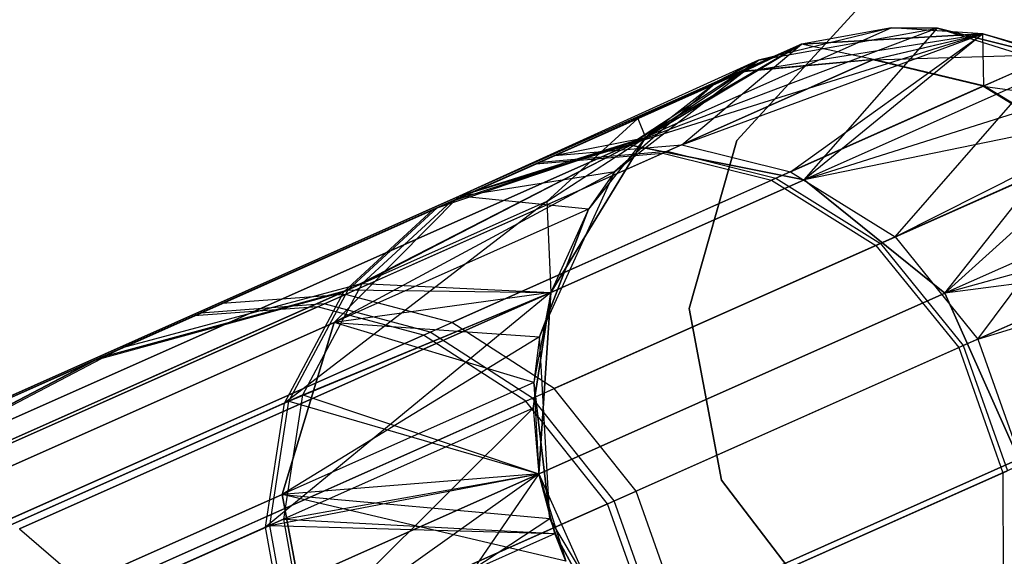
# Model space of a CAD drawing. Extents: x 0.3 to 7.1, y -3.38 to 3.38.
# Tile 595 of 604: x 6.48 to 6.74, y 1.3 to 1.44. Entities that reach past the tile are written whole.
import ezdxf

# ---------------------------------------------------------------- set-up
doc = ezdxf.new("R2010")
doc.units = 0
doc.header["$LTSCALE"] = 2.54
doc.layers.get('0').update_dxf_attribs({"linetype": 'CONTINUOUS'})

# ---------------------------------------------------------------- blocks, each defined once
blk = doc.blocks.new('SINGLES_AVVSTL_STL')
at = {"color": 0}
for p, q in [((6.66466, 1.41244, 1.9), (6.69578, 1.44639, 1.9)), ((6.69578, 1.44639, 1.7), (6.66466, 1.41244, 1.7)), ((6.69578, 1.44639, 1.7), (6.66466, 1.41244, 1.7)), ((6.66466, 1.41244, 1.9), (6.69578, 1.44639, 1.9)), ((6.70536, 1.44207, 17.50622), (6.63625, 1.4113, 18.17265)), ((6.70536, 1.44207, 17.50622), (6.63625, 1.4113, 18.17265)), ((6.70536, 1.44207, 23.18265), (6.63625, 1.4113, 22.51622)), ((6.70536, 1.44207, 23.18265), (6.63625, 1.4113, 22.51622)), ((6.71744, 1.44202, 17.50622), (6.63625, 1.4113, 18.17265)), ((6.71744, 1.44202, 17.50622), (6.63625, 1.4113, 18.17265)), ((6.70536, 1.44207, 17.50622), (6.67032, 1.43359, 17.50622)), ((6.70536, 1.44207, 17.50622), (6.67032, 1.43359, 17.50622)), ((6.70536, 1.44207, 17.50622), (6.67032, 1.43359, 1.70622)), ((6.70536, 1.44207, 17.50622), (6.67032, 1.43359, 1.70622)), ((6.67032, 1.43359, 1.70622), (6.71744, 1.44202, 1.70622)), ((6.67032, 1.43359, 1.70622), (6.71744, 1.44202, 1.70622)), ((6.70536, 1.44207, 23.18265), (6.68163, 1.43782, 51.88278)), ((6.70536, 1.44207, 23.18265), (6.68163, 1.43782, 51.88278)), ((6.70536, 1.44207, 23.18265), (6.68163, 1.43782, 23.18265)), ((6.70536, 1.44207, 23.18265), (6.68163, 1.43782, 23.18265)), ((6.68238, 1.40208, 18.18148), (6.71744, 1.44202, 17.50622)), ((6.68238, 1.40208, 18.18148), (6.71744, 1.44202, 17.50622)), ((6.71744, 1.44202, 17.50622), (6.70536, 1.44207, 17.50622)), ((6.70536, 1.44207, 17.50622), (6.71744, 1.44202, 1.70622)), ((6.70536, 1.44207, 17.50622), (6.71744, 1.44202, 1.70622)), ((6.71744, 1.44202, 17.50622), (6.70536, 1.44207, 17.50622)), ((6.72942, 1.44052, 23.18265), (6.70536, 1.44207, 23.18265)), ((6.72942, 1.44052, 23.18265), (6.70536, 1.44207, 23.18265)), ((6.71744, 1.44202, 1.70622), (6.76308, 1.4276, 1.70622)), ((6.75241, 1.43325, 17.50622), (6.71744, 1.44202, 17.50622)), ((6.71744, 1.44202, 1.70622), (6.75241, 1.43325, 17.50622)), ((6.71744, 1.44202, 1.70622), (6.76308, 1.4276, 1.70622)), ((6.71744, 1.44202, 17.50622), (6.71744, 1.44202, 1.70622)), ((6.71744, 1.44202, 17.50622), (6.71744, 1.44202, 1.70622)), ((6.75241, 1.43325, 17.50622), (6.71744, 1.44202, 17.50622)), ((6.71744, 1.44202, 1.70622), (6.75241, 1.43325, 17.50622)), ((6.72942, 1.44052, 23.18265), (6.63625, 1.4113, 22.51622)), ((6.72942, 1.44052, 23.18265), (6.63625, 1.4113, 22.51622)), ((6.65013, 1.41127, 52.54603), (6.72942, 1.44052, 51.88278)), ((6.65013, 1.41127, 52.54603), (6.72942, 1.44052, 51.88278)), ((6.66629, 1.43051, 57.22551), (6.72942, 1.44052, 57.56742)), ((6.66629, 1.43051, 57.22551), (6.72942, 1.44052, 57.56742)), ((6.67878, 1.40418, 52.55134), (6.72942, 1.44052, 51.88278)), ((6.67878, 1.40418, 52.55134), (6.72942, 1.44052, 51.88278)), ((6.72942, 1.44052, 23.18265), (6.68163, 1.43782, 51.88278)), ((6.68163, 1.43782, 51.88278), (6.72942, 1.44052, 51.88278)), ((6.72942, 1.44052, 23.18265), (6.68163, 1.43782, 51.88278)), ((6.68163, 1.43782, 51.88278), (6.72942, 1.44052, 51.88278)), ((6.72942, 1.44052, 58.76742), (6.68163, 1.43782, 58.76742)), ((6.72942, 1.44052, 57.56742), (6.68163, 1.43782, 57.56742)), ((6.72942, 1.44052, 58.76742), (6.68163, 1.43782, 58.76742)), ((6.72942, 1.44052, 57.56742), (6.68163, 1.43782, 57.56742)), ((6.72942, 1.44052, 23.18265), (6.68238, 1.40208, 22.50739)), ((6.72942, 1.44052, 23.18265), (6.68238, 1.40208, 22.50739)), ((6.70031, 1.43361, 57.22174), (6.72942, 1.44052, 57.56742)), ((6.70031, 1.43361, 57.22174), (6.72942, 1.44052, 57.56742)), ((6.70061, 1.43374, 59.11033), (6.72942, 1.44052, 58.76742)), ((6.70061, 1.43374, 59.11033), (6.72942, 1.44052, 58.76742)), ((6.75241, 1.43325, 23.18265), (6.72942, 1.44052, 51.88278)), ((6.72942, 1.44052, 51.88278), (6.74817, 1.43507, 51.88278)), ((6.75241, 1.43325, 23.18265), (6.72942, 1.44052, 51.88278)), ((6.75241, 1.43325, 23.18265), (6.72942, 1.44052, 23.18265)), ((6.72942, 1.44052, 23.18265), (6.72942, 1.44052, 51.88278)), ((6.72942, 1.44052, 23.18265), (6.72942, 1.44052, 51.88278)), ((6.75241, 1.43325, 23.18265), (6.72942, 1.44052, 23.18265)), ((6.72942, 1.44052, 51.88278), (6.74817, 1.43507, 51.88278)), ((6.72967, 1.42683, 59.11307), (6.72942, 1.44052, 58.76742)), ((6.72967, 1.42683, 59.11307), (6.72942, 1.44052, 58.76742)), ((6.74817, 1.43507, 58.76742), (6.72942, 1.44052, 58.76742)), ((6.74817, 1.43507, 57.56742), (6.72942, 1.44052, 57.56742)), ((6.72942, 1.44052, 57.56742), (6.72942, 1.44052, 58.76742)), ((6.74817, 1.43507, 58.76742), (6.72942, 1.44052, 58.76742)), ((6.72942, 1.44052, 57.56742), (6.72942, 1.44052, 58.76742)), ((6.74817, 1.43507, 57.56742), (6.72942, 1.44052, 57.56742)), ((6.68163, 1.43782, 23.18265), (6.5916, 1.39774, 22.52687)), ((6.68163, 1.43782, 23.18265), (6.5916, 1.39774, 22.52687)), ((6.61666, 1.40841, 52.53879), (6.68163, 1.43782, 51.88278)), ((6.61666, 1.40841, 52.53879), (6.68163, 1.43782, 51.88278)), ((6.68163, 1.43782, 23.18265), (6.63625, 1.4113, 22.51622)), ((6.68163, 1.43782, 23.18265), (6.63625, 1.4113, 22.51622)), ((6.6386, 1.41818, 57.22904), (6.68163, 1.43782, 57.56742)), ((6.6386, 1.41818, 57.22904), (6.68163, 1.43782, 57.56742)), ((6.68163, 1.43782, 23.18265), (6.64057, 1.41323, 51.88278)), ((6.64057, 1.41323, 51.88278), (6.68163, 1.43782, 51.88278)), ((6.68163, 1.43782, 23.18265), (6.64057, 1.41323, 51.88278)), ((6.64057, 1.41323, 51.88278), (6.68163, 1.43782, 51.88278)), ((6.68163, 1.43782, 58.76742), (6.64057, 1.41323, 58.76742)), ((6.68163, 1.43782, 57.56742), (6.64057, 1.41323, 57.56742)), ((6.68163, 1.43782, 58.76742), (6.64057, 1.41323, 58.76742)), ((6.68163, 1.43782, 57.56742), (6.64057, 1.41323, 57.56742)), ((6.65013, 1.41127, 52.54603), (6.68163, 1.43782, 51.88278)), ((6.65013, 1.41127, 52.54603), (6.68163, 1.43782, 51.88278)), ((6.66629, 1.43051, 57.22551), (6.68163, 1.43782, 57.56742)), ((6.66629, 1.43051, 57.22551), (6.68163, 1.43782, 57.56742)), ((6.66659, 1.43064, 59.10659), (6.68163, 1.43782, 58.76742)), ((6.66659, 1.43064, 59.10659), (6.68163, 1.43782, 58.76742)), ((6.68163, 1.43782, 23.18265), (6.68163, 1.43782, 51.88278)), ((6.68163, 1.43782, 23.18265), (6.68163, 1.43782, 51.88278)), ((6.70061, 1.43374, 59.11033), (6.68163, 1.43782, 58.76742)), ((6.70061, 1.43374, 59.11033), (6.68163, 1.43782, 58.76742)), ((6.68163, 1.43782, 57.56742), (6.68163, 1.43782, 58.76742)), ((6.68163, 1.43782, 57.56742), (6.68163, 1.43782, 58.76742)), ((6.67032, 1.43359, 17.50622), (6.5916, 1.39774, 18.162)), ((6.67032, 1.43359, 17.50622), (6.5916, 1.39774, 18.162)), ((6.63253, 1.40422, 1.70622), (6.67032, 1.43359, 1.70622)), ((6.63253, 1.40422, 1.70622), (6.67032, 1.43359, 1.70622)), ((6.63625, 1.4113, 18.17265), (6.67032, 1.43359, 17.50622)), ((6.63625, 1.4113, 18.17265), (6.67032, 1.43359, 17.50622)), ((6.70031, 1.43361, 57.22174), (6.64515, 1.40905, 56.88074)), ((6.70031, 1.43361, 57.22174), (6.64515, 1.40905, 56.88074)), ((6.64632, 1.40957, 59.44865), (6.70061, 1.43374, 59.11033)), ((6.64632, 1.40957, 59.44865), (6.70061, 1.43374, 59.11033)), ((6.67032, 1.43359, 17.50622), (6.65961, 1.42802, 17.50622)), ((6.65961, 1.42802, 17.50622), (6.67032, 1.43359, 1.70622)), ((6.67032, 1.43359, 17.50622), (6.65961, 1.42802, 17.50622)), ((6.65961, 1.42802, 17.50622), (6.67032, 1.43359, 1.70622)), ((6.70031, 1.43361, 57.22174), (6.66629, 1.43051, 57.22551)), ((6.70031, 1.43361, 57.22174), (6.66629, 1.43051, 57.22551)), ((6.70061, 1.43374, 59.11033), (6.66659, 1.43064, 59.10659)), ((6.70061, 1.43374, 59.11033), (6.66659, 1.43064, 59.10659)), ((6.67032, 1.43359, 17.50622), (6.67032, 1.43359, 1.70622)), ((6.67032, 1.43359, 17.50622), (6.67032, 1.43359, 1.70622)), ((6.67878, 1.40418, 52.55134), (6.74817, 1.43507, 51.88278)), ((6.67878, 1.40418, 52.55134), (6.74817, 1.43507, 51.88278)), ((6.75241, 1.43325, 17.50622), (6.68238, 1.40208, 18.18148)), ((6.75241, 1.43325, 17.50622), (6.68238, 1.40208, 18.18148)), ((6.75241, 1.43325, 23.18265), (6.68238, 1.40208, 22.50739)), ((6.75241, 1.43325, 23.18265), (6.68238, 1.40208, 22.50739)), ((6.70031, 1.43361, 57.22174), (6.74817, 1.43507, 57.56742)), ((6.70031, 1.43361, 57.22174), (6.74817, 1.43507, 57.56742)), ((6.72937, 1.4267, 57.21897), (6.70031, 1.43361, 57.22174)), ((6.72937, 1.4267, 57.21897), (6.70031, 1.43361, 57.22174)), ((6.72967, 1.42683, 59.11307), (6.70061, 1.43374, 59.11033)), ((6.72967, 1.42683, 59.11307), (6.70061, 1.43374, 59.11033)), ((6.70631, 1.38703, 52.55548), (6.74817, 1.43507, 51.88278)), ((6.70631, 1.38703, 52.55548), (6.74817, 1.43507, 51.88278)), ((6.72937, 1.4267, 57.21897), (6.74817, 1.43507, 57.56742)), ((6.72937, 1.4267, 57.21897), (6.74817, 1.43507, 57.56742)), ((6.72967, 1.42683, 59.11307), (6.74817, 1.43507, 58.76742)), ((6.72967, 1.42683, 59.11307), (6.74817, 1.43507, 58.76742)), ((6.66659, 1.43064, 59.10659), (6.58575, 1.39465, 59.43426)), ((6.66659, 1.43064, 59.10659), (6.58575, 1.39465, 59.43426)), ((6.66629, 1.43051, 57.22551), (6.61173, 1.40622, 56.88823)), ((6.66629, 1.43051, 57.22551), (6.61173, 1.40622, 56.88823)), ((6.61289, 1.40673, 59.44122), (6.66659, 1.43064, 59.10659)), ((6.61289, 1.40673, 59.44122), (6.66659, 1.43064, 59.10659)), ((6.66629, 1.43051, 57.22551), (6.6386, 1.41818, 57.22904)), ((6.66629, 1.43051, 57.22551), (6.6386, 1.41818, 57.22904)), ((6.66659, 1.43064, 59.10659), (6.64057, 1.41323, 58.76742)), ((6.66659, 1.43064, 59.10659), (6.64057, 1.41323, 58.76742)), ((6.65961, 1.42802, 17.50622), (6.5916, 1.39774, 18.162)), ((6.65961, 1.42802, 17.50622), (6.5916, 1.39774, 18.162)), ((6.65961, 1.42802, 23.18265), (6.5916, 1.39774, 22.52687)), ((6.65961, 1.42802, 23.18265), (6.5916, 1.39774, 22.52687)), ((6.65961, 1.42802, 17.50622), (6.63253, 1.40422, 17.50622)), ((6.65961, 1.42802, 17.50622), (6.63253, 1.40422, 17.50622)), ((6.65961, 1.42802, 17.50622), (6.63253, 1.40422, 1.70622)), ((6.65961, 1.42802, 17.50622), (6.63253, 1.40422, 1.70622)), ((6.65961, 1.42802, 23.18265), (6.64057, 1.41323, 51.88278)), ((6.65961, 1.42802, 23.18265), (6.64057, 1.41323, 51.88278)), ((6.65961, 1.42802, 23.18265), (6.64057, 1.41323, 23.18265)), ((6.65961, 1.42802, 23.18265), (6.64057, 1.41323, 23.18265)), ((6.72937, 1.4267, 57.21897), (6.67376, 1.40194, 56.87524)), ((6.72937, 1.4267, 57.21897), (6.67376, 1.40194, 56.87524)), ((6.67494, 1.40247, 59.4541), (6.72967, 1.42683, 59.11307)), ((6.67494, 1.40247, 59.4541), (6.72967, 1.42683, 59.11307)), ((6.76308, 1.4276, 17.50622), (6.68238, 1.40208, 18.18148)), ((6.76308, 1.4276, 17.50622), (6.68238, 1.40208, 18.18148)), ((6.71942, 1.37218, 18.18647), (6.76308, 1.4276, 17.50622)), ((6.71942, 1.37218, 18.18647), (6.76308, 1.4276, 17.50622)), ((6.75721, 1.40969, 57.21682), (6.72937, 1.4267, 57.21897)), ((6.72937, 1.4267, 57.21897), (6.77299, 1.4207, 57.56742)), ((6.72937, 1.4267, 57.21897), (6.77299, 1.4207, 57.56742)), ((6.75721, 1.40969, 57.21682), (6.72937, 1.4267, 57.21897)), ((6.75752, 1.40982, 59.11521), (6.72967, 1.42683, 59.11307)), ((6.75752, 1.40982, 59.11521), (6.72967, 1.42683, 59.11307)), ((6.77299, 1.4207, 23.18265), (6.68238, 1.40208, 22.50739)), ((6.77299, 1.4207, 23.18265), (6.68238, 1.40208, 22.50739)), ((6.70631, 1.38703, 52.55548), (6.77299, 1.4207, 51.88278)), ((6.70631, 1.38703, 52.55548), (6.77299, 1.4207, 51.88278)), ((6.77299, 1.4207, 23.18265), (6.71942, 1.37218, 22.5024)), ((6.77299, 1.4207, 23.18265), (6.71942, 1.37218, 22.5024)), ((6.72811, 1.36011, 52.55752), (6.77299, 1.4207, 51.88278)), ((6.72811, 1.36011, 52.55752), (6.77299, 1.4207, 51.88278)), ((6.6386, 1.41818, 57.22904), (6.5846, 1.39414, 56.89525)), ((6.6386, 1.41818, 57.22904), (6.5846, 1.39414, 56.89525)), ((6.6386, 1.41818, 57.22904), (6.61461, 1.39636, 57.23264)), ((6.6386, 1.41818, 57.22904), (6.61461, 1.39636, 57.23264)), ((6.6386, 1.41818, 57.22904), (6.64057, 1.41323, 57.56742)), ((6.6386, 1.41818, 57.22904), (6.64057, 1.41323, 57.56742)), ((6.56232, 1.37308, 59.42719), (6.64057, 1.41323, 58.76742)), ((6.56232, 1.37308, 59.42719), (6.64057, 1.41323, 58.76742)), ((6.56601, 1.37473, 52.52513), (6.64057, 1.41323, 51.88278)), ((6.56601, 1.37473, 52.52513), (6.64057, 1.41323, 51.88278)), ((6.58575, 1.39465, 59.43426), (6.64057, 1.41323, 58.76742)), ((6.58575, 1.39465, 59.43426), (6.64057, 1.41323, 58.76742)), ((6.58948, 1.39631, 52.53201), (6.64057, 1.41323, 51.88278)), ((6.58948, 1.39631, 52.53201), (6.64057, 1.41323, 51.88278)), ((6.64057, 1.41323, 23.18265), (6.5916, 1.39774, 22.52687)), ((6.64057, 1.41323, 23.18265), (6.5916, 1.39774, 22.52687)), ((6.61461, 1.39636, 57.23264), (6.64057, 1.41323, 57.56742)), ((6.61461, 1.39636, 57.23264), (6.64057, 1.41323, 57.56742)), ((6.64057, 1.41323, 23.18265), (6.61565, 1.37237, 51.88278)), ((6.61565, 1.37237, 51.88278), (6.64057, 1.41323, 51.88278)), ((6.64057, 1.41323, 23.18265), (6.61565, 1.37237, 51.88278)), ((6.61565, 1.37237, 51.88278), (6.64057, 1.41323, 51.88278)), ((6.64057, 1.41323, 58.76742), (6.61565, 1.37237, 58.76742)), ((6.64057, 1.41323, 57.56742), (6.61565, 1.37237, 57.56742)), ((6.64057, 1.41323, 58.76742), (6.61565, 1.37237, 58.76742)), ((6.64057, 1.41323, 57.56742), (6.61565, 1.37237, 57.56742)), ((6.61666, 1.40841, 52.53879), (6.64057, 1.41323, 51.88278)), ((6.61666, 1.40841, 52.53879), (6.64057, 1.41323, 51.88278)), ((6.64057, 1.41323, 23.18265), (6.62563, 1.39431, 23.18265)), ((6.64057, 1.41323, 23.18265), (6.62563, 1.39431, 23.18265)), ((6.64057, 1.41323, 23.18265), (6.64057, 1.41323, 51.88278)), ((6.64057, 1.41323, 23.18265), (6.64057, 1.41323, 51.88278)), ((6.64057, 1.41323, 57.56742), (6.64057, 1.41323, 58.76742)), ((6.64057, 1.41323, 57.56742), (6.64057, 1.41323, 58.76742)), ((6.65206, 1.36815, 1.9), (6.66466, 1.41244, 1.9)), ((6.66466, 1.41244, 1.7), (6.65206, 1.36815, 1.7)), ((6.66466, 1.41244, 1.7), (6.65206, 1.36815, 1.7)), ((6.65206, 1.36815, 1.9), (6.66466, 1.41244, 1.9)), ((6.66466, 1.41244, 1.7), (6.66466, 1.41244, 1.9)), ((6.66466, 1.41244, 1.7), (6.66466, 1.41244, 1.9)), ((6.43242, 1.32055, 18.80517), (6.63625, 1.4113, 18.17265)), ((6.43242, 1.32055, 18.80517), (6.63625, 1.4113, 18.17265)), ((6.63625, 1.4113, 22.51622), (6.43242, 1.32055, 21.8837)), ((6.63625, 1.4113, 22.51622), (6.43242, 1.32055, 21.8837)), ((6.65013, 1.41127, 52.54603), (6.56167, 1.37188, 52.87981)), ((6.65013, 1.41127, 52.54603), (6.56167, 1.37188, 52.87981)), ((6.5916, 1.39774, 18.162), (6.63625, 1.4113, 18.17265)), ((6.5916, 1.39774, 18.162), (6.63625, 1.4113, 18.17265)), ((6.63625, 1.4113, 22.51622), (6.5916, 1.39774, 22.52687)), ((6.63625, 1.4113, 22.51622), (6.5916, 1.39774, 22.52687)), ((6.61666, 1.40841, 52.53879), (6.65013, 1.41127, 52.54603)), ((6.61666, 1.40841, 52.53879), (6.65013, 1.41127, 52.54603)), ((6.63625, 1.4113, 18.17265), (6.68238, 1.40208, 18.18148)), ((6.63625, 1.4113, 18.17265), (6.68238, 1.40208, 18.18148)), ((6.68238, 1.40208, 22.50739), (6.63625, 1.4113, 22.51622)), ((6.68238, 1.40208, 22.50739), (6.63625, 1.4113, 22.51622)), ((6.65013, 1.41127, 52.54603), (6.67878, 1.40418, 52.55134)), ((6.65013, 1.41127, 52.54603), (6.67878, 1.40418, 52.55134)), ((6.70245, 1.38531, 59.45836), (6.75752, 1.40982, 59.11521)), ((6.70245, 1.38531, 59.45836), (6.75752, 1.40982, 59.11521)), ((6.61666, 1.40841, 52.53879), (6.52917, 1.36946, 52.86893)), ((6.61666, 1.40841, 52.53879), (6.52917, 1.36946, 52.86893)), ((6.55427, 1.36859, 56.54774), (6.64515, 1.40905, 56.88074)), ((6.55427, 1.36859, 56.54774), (6.64515, 1.40905, 56.88074)), ((6.55601, 1.36936, 59.78181), (6.64632, 1.40957, 59.44865)), ((6.55601, 1.36936, 59.78181), (6.64632, 1.40957, 59.44865)), ((6.58948, 1.39631, 52.53201), (6.61666, 1.40841, 52.53879)), ((6.58948, 1.39631, 52.53201), (6.61666, 1.40841, 52.53879)), ((6.61173, 1.40622, 56.88823), (6.64515, 1.40905, 56.88074)), ((6.61173, 1.40622, 56.88823), (6.64515, 1.40905, 56.88074)), ((6.61289, 1.40673, 59.44122), (6.64632, 1.40957, 59.44865)), ((6.61289, 1.40673, 59.44122), (6.64632, 1.40957, 59.44865)), ((6.64515, 1.40905, 56.88074), (6.67376, 1.40194, 56.87524)), ((6.64515, 1.40905, 56.88074), (6.67376, 1.40194, 56.87524)), ((6.64632, 1.40957, 59.44865), (6.67494, 1.40247, 59.4541)), ((6.64632, 1.40957, 59.44865), (6.67494, 1.40247, 59.4541)), ((6.75721, 1.40969, 57.21682), (6.70126, 1.38478, 56.87096)), ((6.75721, 1.40969, 57.21682), (6.70126, 1.38478, 56.87096)), ((6.52184, 1.36619, 56.55886), (6.61173, 1.40622, 56.88823)), ((6.52184, 1.36619, 56.55886), (6.61173, 1.40622, 56.88823)), ((6.52357, 1.36696, 59.77075), (6.61289, 1.40673, 59.44122)), ((6.52357, 1.36696, 59.77075), (6.61289, 1.40673, 59.44122)), ((6.47585, 1.31013, 18.82238), (6.68238, 1.40208, 18.18148)), ((6.47585, 1.31013, 18.82238), (6.68238, 1.40208, 18.18148)), ((6.68238, 1.40208, 22.50739), (6.47585, 1.31013, 21.86649)), ((6.68238, 1.40208, 22.50739), (6.47585, 1.31013, 21.86649)), ((6.63253, 1.40422, 17.50622), (6.55866, 1.36449, 18.15197)), ((6.63253, 1.40422, 17.50622), (6.55866, 1.36449, 18.15197)), ((6.58215, 1.36115, 56.53958), (6.67376, 1.40194, 56.87524)), ((6.58215, 1.36115, 56.53958), (6.67376, 1.40194, 56.87524)), ((6.58391, 1.36194, 59.78992), (6.67494, 1.40247, 59.4541)), ((6.58391, 1.36194, 59.78992), (6.67494, 1.40247, 59.4541)), ((6.67878, 1.40418, 52.55134), (6.58962, 1.36448, 52.88779)), ((6.67878, 1.40418, 52.55134), (6.58962, 1.36448, 52.88779)), ((6.5916, 1.39774, 18.162), (6.63253, 1.40422, 17.50622)), ((6.5916, 1.39774, 18.162), (6.63253, 1.40422, 17.50622)), ((6.61271, 1.36065, 1.70622), (6.63253, 1.40422, 1.70622)), ((6.61271, 1.36065, 1.70622), (6.63253, 1.40422, 1.70622)), ((6.63253, 1.40422, 17.50622), (6.62563, 1.39431, 17.50622)), ((6.63253, 1.40422, 1.70622), (6.62563, 1.39431, 17.50622)), ((6.63253, 1.40422, 17.50622), (6.62563, 1.39431, 17.50622)), ((6.63253, 1.40422, 1.70622), (6.62563, 1.39431, 17.50622)), ((6.63253, 1.40422, 1.70622), (6.63253, 1.40422, 17.50622)), ((6.63253, 1.40422, 1.70622), (6.63253, 1.40422, 17.50622)), ((6.67376, 1.40194, 56.87524), (6.70126, 1.38478, 56.87096)), ((6.67376, 1.40194, 56.87524), (6.70126, 1.38478, 56.87096)), ((6.67494, 1.40247, 59.4541), (6.70245, 1.38531, 59.45836)), ((6.67494, 1.40247, 59.4541), (6.70245, 1.38531, 59.45836)), ((6.67878, 1.40418, 52.55134), (6.70631, 1.38703, 52.55548)), ((6.67878, 1.40418, 52.55134), (6.70631, 1.38703, 52.55548)), ((6.68238, 1.40208, 18.18148), (6.71942, 1.37218, 18.18647)), ((6.68238, 1.40208, 18.18148), (6.71942, 1.37218, 18.18647)), ((6.71942, 1.37218, 22.5024), (6.68238, 1.40208, 22.50739)), ((6.71942, 1.37218, 22.5024), (6.68238, 1.40208, 22.50739)), ((6.78996, 1.40359, 17.50622), (6.71942, 1.37218, 18.18647)), ((6.78996, 1.40359, 17.50622), (6.71942, 1.37218, 18.18647)), ((6.78996, 1.40359, 23.18265), (6.71942, 1.37218, 22.5024)), ((6.78996, 1.40359, 23.18265), (6.71942, 1.37218, 22.5024)), ((6.39103, 1.30844, 18.78441), (6.5916, 1.39774, 18.162)), ((6.39103, 1.30844, 18.78441), (6.5916, 1.39774, 18.162)), ((6.5916, 1.39774, 22.52687), (6.39103, 1.30844, 21.90446)), ((6.5916, 1.39774, 22.52687), (6.39103, 1.30844, 21.90446)), ((6.55866, 1.36449, 18.15197), (6.5916, 1.39774, 18.162)), ((6.55866, 1.36449, 18.15197), (6.5916, 1.39774, 18.162)), ((6.5916, 1.39774, 22.52687), (6.55866, 1.36449, 22.5369)), ((6.5916, 1.39774, 22.52687), (6.55866, 1.36449, 22.5369)), ((6.62563, 1.39431, 23.18265), (6.5916, 1.39774, 22.52687)), ((6.62563, 1.39431, 23.18265), (6.5916, 1.39774, 22.52687)), ((6.49735, 1.35529, 59.76038), (6.58575, 1.39465, 59.43426)), ((6.49735, 1.35529, 59.76038), (6.58575, 1.39465, 59.43426)), ((6.58948, 1.39631, 52.53201), (6.50289, 1.35776, 52.85874)), ((6.58948, 1.39631, 52.53201), (6.50289, 1.35776, 52.85874)), ((6.61461, 1.39636, 57.23264), (6.54562, 1.34324, 56.90856)), ((6.61461, 1.39636, 57.23264), (6.54562, 1.34324, 56.90856)), ((6.62563, 1.39431, 17.50622), (6.55866, 1.36449, 18.15197)), ((6.62563, 1.39431, 17.50622), (6.55866, 1.36449, 18.15197)), ((6.62563, 1.39431, 23.18265), (6.55866, 1.36449, 22.5369)), ((6.62563, 1.39431, 23.18265), (6.55866, 1.36449, 22.5369)), ((6.61461, 1.39636, 57.23264), (6.56119, 1.37258, 56.90238)), ((6.61461, 1.39636, 57.23264), (6.56119, 1.37258, 56.90238)), ((6.56232, 1.37308, 59.42719), (6.58575, 1.39465, 59.43426)), ((6.56232, 1.37308, 59.42719), (6.58575, 1.39465, 59.43426)), ((6.56601, 1.37473, 52.52513), (6.58948, 1.39631, 52.53201)), ((6.56601, 1.37473, 52.52513), (6.58948, 1.39631, 52.53201)), ((6.62563, 1.39431, 17.50622), (6.61271, 1.36065, 17.50622)), ((6.61271, 1.36065, 1.70622), (6.62563, 1.39431, 17.50622)), ((6.61271, 1.36065, 1.70622), (6.62563, 1.39431, 17.50622)), ((6.62563, 1.39431, 17.50622), (6.61271, 1.36065, 17.50622)), ((6.61461, 1.39636, 57.23264), (6.61565, 1.37237, 57.56742)), ((6.61461, 1.39636, 57.23264), (6.61565, 1.37237, 57.56742)), ((6.62563, 1.39431, 23.18265), (6.61565, 1.37237, 51.88278)), ((6.62563, 1.39431, 23.18265), (6.61565, 1.37237, 51.88278)), ((6.62563, 1.39431, 23.18265), (6.61565, 1.37237, 23.18265)), ((6.62563, 1.39431, 23.18265), (6.61565, 1.37237, 23.18265)), ((6.49564, 1.35453, 56.56928), (6.5846, 1.39414, 56.89525)), ((6.49564, 1.35453, 56.56928), (6.5846, 1.39414, 56.89525)), ((6.56119, 1.37258, 56.90238), (6.5846, 1.39414, 56.89525)), ((6.56119, 1.37258, 56.90238), (6.5846, 1.39414, 56.89525)), ((6.79678, 1.39362, 17.50622), (6.71942, 1.37218, 18.18647)), ((6.79678, 1.39362, 17.50622), (6.71942, 1.37218, 18.18647)), ((6.70631, 1.38703, 52.55548), (6.6166, 1.34708, 52.89401)), ((6.70631, 1.38703, 52.55548), (6.6166, 1.34708, 52.89401)), ((6.70631, 1.38703, 52.55548), (6.72811, 1.36011, 52.55752)), ((6.70631, 1.38703, 52.55548), (6.72811, 1.36011, 52.55752)), ((6.60909, 1.34374, 56.5332), (6.70126, 1.38478, 56.87096)), ((6.60909, 1.34374, 56.5332), (6.70126, 1.38478, 56.87096)), ((6.61086, 1.34453, 59.79626), (6.70245, 1.38531, 59.45836)), ((6.61086, 1.34453, 59.79626), (6.70245, 1.38531, 59.45836)), ((6.70126, 1.38478, 56.87096), (6.72304, 1.35786, 56.86884)), ((6.70126, 1.38478, 56.87096), (6.72304, 1.35786, 56.86884)), ((6.70245, 1.38531, 59.45836), (6.72423, 1.35839, 59.46046)), ((6.70245, 1.38531, 59.45836), (6.72423, 1.35839, 59.46046)), ((6.80235, 1.3829, 23.18265), (6.71942, 1.37218, 22.5024)), ((6.80235, 1.3829, 23.18265), (6.71942, 1.37218, 22.5024)), ((6.77916, 1.38284, 57.21575), (6.72304, 1.35786, 56.86884)), ((6.77916, 1.38284, 57.21575), (6.72304, 1.35786, 56.86884)), ((6.72423, 1.35839, 59.46046), (6.77947, 1.38298, 59.11627)), ((6.72423, 1.35839, 59.46046), (6.77947, 1.38298, 59.11627)), ((6.72811, 1.36011, 52.55752), (6.80235, 1.3829, 51.88278)), ((6.72811, 1.36011, 52.55752), (6.80235, 1.3829, 51.88278)), ((6.56601, 1.37473, 52.52513), (6.36129, 1.28358, 53.15869)), ((6.56601, 1.37473, 52.52513), (6.36129, 1.28358, 53.15869)), ((6.56601, 1.37473, 52.52513), (6.50289, 1.35776, 52.85874)), ((6.56601, 1.37473, 52.52513), (6.50289, 1.35776, 52.85874)), ((6.5504, 1.34537, 52.51915), (6.56601, 1.37473, 52.52513)), ((6.5504, 1.34537, 52.51915), (6.56601, 1.37473, 52.52513)), ((6.56601, 1.37473, 52.52513), (6.61565, 1.37237, 51.88278)), ((6.56601, 1.37473, 52.52513), (6.61565, 1.37237, 51.88278)), ((6.56119, 1.37258, 56.90238), (6.35185, 1.27937, 56.27062)), ((6.56119, 1.37258, 56.90238), (6.35185, 1.27937, 56.27062)), ((6.35408, 1.28037, 60.05931), (6.56232, 1.37308, 59.42719)), ((6.35408, 1.28037, 60.05931), (6.56232, 1.37308, 59.42719)), ((6.43875, 1.31715, 53.2002), (6.56167, 1.37188, 52.87981)), ((6.43875, 1.31715, 53.2002), (6.56167, 1.37188, 52.87981)), ((6.49564, 1.35453, 56.56928), (6.56119, 1.37258, 56.90238)), ((6.49564, 1.35453, 56.56928), (6.56119, 1.37258, 56.90238)), ((6.49735, 1.35529, 59.76038), (6.56232, 1.37308, 59.42719)), ((6.49735, 1.35529, 59.76038), (6.56232, 1.37308, 59.42719)), ((6.51137, 1.27955, 18.83209), (6.71942, 1.37218, 18.18647)), ((6.51137, 1.27955, 18.83209), (6.71942, 1.37218, 18.18647)), ((6.71942, 1.37218, 22.5024), (6.51137, 1.27955, 21.85677)), ((6.71942, 1.37218, 22.5024), (6.51137, 1.27955, 21.85677)), ((6.56167, 1.37188, 52.87981), (6.52917, 1.36946, 52.86893)), ((6.56167, 1.37188, 52.87981), (6.52917, 1.36946, 52.86893)), ((6.61565, 1.37237, 57.56742), (6.54063, 1.31054, 56.91279)), ((6.61565, 1.37237, 57.56742), (6.54063, 1.31054, 56.91279)), ((6.54562, 1.34324, 56.90856), (6.56119, 1.37258, 56.90238)), ((6.54562, 1.34324, 56.90856), (6.56119, 1.37258, 56.90238)), ((6.61565, 1.37237, 57.56742), (6.54562, 1.34324, 56.90856)), ((6.61565, 1.37237, 57.56742), (6.54562, 1.34324, 56.90856)), ((6.54674, 1.34375, 59.42105), (6.56232, 1.37308, 59.42719)), ((6.54674, 1.34375, 59.42105), (6.56232, 1.37308, 59.42719)), ((6.54674, 1.34375, 59.42105), (6.61565, 1.37237, 58.76742)), ((6.54674, 1.34375, 59.42105), (6.61565, 1.37237, 58.76742)), ((6.5504, 1.34537, 52.51915), (6.61565, 1.37237, 51.88278)), ((6.5504, 1.34537, 52.51915), (6.61565, 1.37237, 51.88278)), ((6.61565, 1.37237, 23.18265), (6.55866, 1.36449, 22.5369)), ((6.61565, 1.37237, 23.18265), (6.55866, 1.36449, 22.5369)), ((6.58962, 1.36448, 52.88779), (6.56167, 1.37188, 52.87981)), ((6.58962, 1.36448, 52.88779), (6.56167, 1.37188, 52.87981)), ((6.56232, 1.37308, 59.42719), (6.61565, 1.37237, 58.76742)), ((6.56232, 1.37308, 59.42719), (6.61565, 1.37237, 58.76742)), ((6.61565, 1.37237, 57.56742), (6.611, 1.34187, 57.56742)), ((6.611, 1.34187, 57.56742), (6.61565, 1.37237, 58.76742)), ((6.611, 1.34187, 57.56742), (6.61565, 1.37237, 58.76742)), ((6.61565, 1.37237, 57.56742), (6.611, 1.34187, 57.56742)), ((6.61565, 1.37237, 23.18265), (6.61121, 1.34867, 23.18265)), ((6.61565, 1.37237, 23.18265), (6.61121, 1.34867, 23.18265)), ((6.61565, 1.37237, 23.18265), (6.61256, 1.3246, 51.88278)), ((6.61256, 1.3246, 51.88278), (6.61565, 1.37237, 51.88278)), ((6.61565, 1.37237, 23.18265), (6.61256, 1.3246, 51.88278)), ((6.61256, 1.3246, 51.88278), (6.61565, 1.37237, 51.88278)), ((6.61565, 1.37237, 58.76742), (6.61256, 1.3246, 58.76742)), ((6.61565, 1.37237, 58.76742), (6.61256, 1.3246, 58.76742)), ((6.61565, 1.37237, 23.18265), (6.61565, 1.37237, 51.88278)), ((6.61565, 1.37237, 23.18265), (6.61565, 1.37237, 51.88278)), ((6.61565, 1.37237, 57.56742), (6.61565, 1.37237, 58.76742)), ((6.61565, 1.37237, 57.56742), (6.61565, 1.37237, 58.76742)), ((6.71942, 1.37218, 18.18647), (6.73889, 1.32845, 18.18647)), ((6.71942, 1.37218, 18.18647), (6.73889, 1.32845, 18.18647)), ((6.73889, 1.32845, 22.5024), (6.71942, 1.37218, 22.5024)), ((6.73889, 1.32845, 22.5024), (6.71942, 1.37218, 22.5024)), ((6.40758, 1.31532, 53.18583), (6.52917, 1.36946, 52.86893)), ((6.40758, 1.31532, 53.18583), (6.52917, 1.36946, 52.86893)), ((6.55427, 1.36859, 56.54774), (6.42899, 1.31281, 56.22842)), ((6.55427, 1.36859, 56.54774), (6.42899, 1.31281, 56.22842)), ((6.4313, 1.31384, 60.10134), (6.55601, 1.36936, 59.78181)), ((6.4313, 1.31384, 60.10134), (6.55601, 1.36936, 59.78181)), ((6.55427, 1.36859, 56.54774), (6.52184, 1.36619, 56.55886)), ((6.55427, 1.36859, 56.54774), (6.52184, 1.36619, 56.55886)), ((6.55601, 1.36936, 59.78181), (6.52357, 1.36696, 59.77075)), ((6.55601, 1.36936, 59.78181), (6.52357, 1.36696, 59.77075)), ((6.58215, 1.36115, 56.53958), (6.55427, 1.36859, 56.54774)), ((6.58215, 1.36115, 56.53958), (6.55427, 1.36859, 56.54774)), ((6.58391, 1.36194, 59.78992), (6.55601, 1.36936, 59.78181)), ((6.58391, 1.36194, 59.78992), (6.55601, 1.36936, 59.78181)), ((6.52184, 1.36619, 56.55886), (6.39793, 1.31103, 56.24303)), ((6.52184, 1.36619, 56.55886), (6.39793, 1.31103, 56.24303)), ((6.40022, 1.31205, 60.0868), (6.52357, 1.36696, 59.77075)), ((6.40022, 1.31205, 60.0868), (6.52357, 1.36696, 59.77075)), ((6.66064, 1.32291, 1.9), (6.65206, 1.36815, 1.9)), ((6.65206, 1.36815, 1.7), (6.66064, 1.32291, 1.7)), ((6.65206, 1.36815, 1.7), (6.66064, 1.32291, 1.7)), ((6.65206, 1.36815, 1.7), (6.65206, 1.36815, 1.9)), ((6.66064, 1.32291, 1.9), (6.65206, 1.36815, 1.9)), ((6.65206, 1.36815, 1.7), (6.65206, 1.36815, 1.9)), ((6.36116, 1.27656, 18.76485), (6.55866, 1.36449, 18.15197)), ((6.36116, 1.27656, 18.76485), (6.55866, 1.36449, 18.15197)), ((6.55866, 1.36449, 22.5369), (6.36116, 1.27656, 21.92401)), ((6.55866, 1.36449, 22.5369), (6.36116, 1.27656, 21.92401)), ((6.46571, 1.30931, 53.21075), (6.58962, 1.36448, 52.88779)), ((6.46571, 1.30931, 53.21075), (6.58962, 1.36448, 52.88779)), ((6.54497, 1.31918, 18.14485), (6.55866, 1.36449, 18.15197)), ((6.54497, 1.31918, 18.14485), (6.55866, 1.36449, 18.15197)), ((6.55866, 1.36449, 22.5369), (6.54497, 1.31918, 22.54401)), ((6.55866, 1.36449, 22.5369), (6.54497, 1.31918, 22.54401)), ((6.55866, 1.36449, 18.15197), (6.61271, 1.36065, 17.50622)), ((6.55866, 1.36449, 18.15197), (6.61271, 1.36065, 17.50622)), ((6.61121, 1.34867, 23.18265), (6.55866, 1.36449, 22.5369)), ((6.61121, 1.34867, 23.18265), (6.55866, 1.36449, 22.5369)), ((6.6166, 1.34708, 52.89401), (6.58962, 1.36448, 52.88779)), ((6.6166, 1.34708, 52.89401), (6.58962, 1.36448, 52.88779)), ((6.58215, 1.36115, 56.53958), (6.45588, 1.30493, 56.21771)), ((6.58215, 1.36115, 56.53958), (6.45588, 1.30493, 56.21771)), ((6.4582, 1.30597, 60.11202), (6.58391, 1.36194, 59.78992)), ((6.4582, 1.30597, 60.11202), (6.58391, 1.36194, 59.78992)), ((6.61271, 1.36065, 17.50622), (6.54497, 1.31918, 18.14485)), ((6.61271, 1.36065, 17.50622), (6.54497, 1.31918, 18.14485)), ((6.60909, 1.34374, 56.5332), (6.58215, 1.36115, 56.53958)), ((6.60909, 1.34374, 56.5332), (6.58215, 1.36115, 56.53958)), ((6.61086, 1.34453, 59.79626), (6.58391, 1.36194, 59.78992)), ((6.61086, 1.34453, 59.79626), (6.58391, 1.36194, 59.78992)), ((6.61271, 1.36065, 17.50622), (6.61121, 1.34867, 17.50622)), ((6.61271, 1.36065, 1.70622), (6.61121, 1.34867, 17.50622)), ((6.61271, 1.36065, 17.50622), (6.61121, 1.34867, 17.50622)), ((6.61271, 1.36065, 1.70622), (6.61121, 1.34867, 17.50622)), ((6.61541, 1.31287, 1.70622), (6.61271, 1.36065, 1.70622)), ((6.61271, 1.36065, 1.70622), (6.61271, 1.36065, 17.50622)), ((6.61271, 1.36065, 1.70622), (6.61271, 1.36065, 17.50622)), ((6.61541, 1.31287, 1.70622), (6.61271, 1.36065, 1.70622)), ((6.63236, 1.31749, 59.79938), (6.72423, 1.35839, 59.46046)), ((6.63236, 1.31749, 59.79938), (6.72423, 1.35839, 59.46046)), ((6.72811, 1.36011, 52.55752), (6.63812, 1.32005, 52.89709)), ((6.72811, 1.36011, 52.55752), (6.63812, 1.32005, 52.89709)), ((6.72423, 1.35839, 59.46046), (6.73587, 1.32542, 59.4598)), ((6.72423, 1.35839, 59.46046), (6.73587, 1.32542, 59.4598)), ((6.72811, 1.36011, 52.55752), (6.73974, 1.32714, 52.55688)), ((6.72811, 1.36011, 52.55752), (6.73974, 1.32714, 52.55688)), ((6.49735, 1.35529, 59.76038), (6.35408, 1.28037, 60.05931)), ((6.49735, 1.35529, 59.76038), (6.35408, 1.28037, 60.05931)), ((6.50289, 1.35776, 52.85874), (6.36129, 1.28358, 53.15869)), ((6.50289, 1.35776, 52.85874), (6.36129, 1.28358, 53.15869)), ((6.37528, 1.30094, 60.07316), (6.49735, 1.35529, 59.76038)), ((6.37528, 1.30094, 60.07316), (6.49735, 1.35529, 59.76038)), ((6.38256, 1.30418, 53.17236), (6.50289, 1.35776, 52.85874)), ((6.38256, 1.30418, 53.17236), (6.50289, 1.35776, 52.85874)), ((6.63059, 1.31669, 56.53007), (6.72304, 1.35786, 56.86884)), ((6.63059, 1.31669, 56.53007), (6.72304, 1.35786, 56.86884)), ((6.72304, 1.35786, 56.86884), (6.73468, 1.32488, 56.8695)), ((6.72304, 1.35786, 56.86884), (6.73468, 1.32488, 56.8695)), ((6.49564, 1.35453, 56.56928), (6.35185, 1.27937, 56.27062)), ((6.49564, 1.35453, 56.56928), (6.35185, 1.27937, 56.27062)), ((6.49564, 1.35453, 56.56928), (6.37302, 1.29993, 56.25672)), ((6.49564, 1.35453, 56.56928), (6.37302, 1.29993, 56.25672)), ((6.61121, 1.34867, 17.50622), (6.54497, 1.31918, 18.14485)), ((6.61121, 1.34867, 17.50622), (6.54497, 1.31918, 18.14485)), ((6.61121, 1.34867, 23.18265), (6.54497, 1.31918, 22.54401)), ((6.61121, 1.34867, 23.18265), (6.54497, 1.31918, 22.54401)), ((6.61121, 1.34867, 17.50622), (6.61541, 1.31287, 17.50622)), ((6.61541, 1.31287, 1.70622), (6.61121, 1.34867, 17.50622)), ((6.61541, 1.31287, 1.70622), (6.61121, 1.34867, 17.50622)), ((6.61121, 1.34867, 17.50622), (6.61541, 1.31287, 17.50622)), ((6.61121, 1.34867, 23.18265), (6.61256, 1.3246, 51.88278)), ((6.61121, 1.34867, 23.18265), (6.61256, 1.3246, 51.88278)), ((6.61121, 1.34867, 23.18265), (6.61256, 1.3246, 23.18265)), ((6.61121, 1.34867, 23.18265), (6.61256, 1.3246, 23.18265)), ((6.79074, 1.34985, 57.21608), (6.73468, 1.32488, 56.8695)), ((6.79074, 1.34985, 57.21608), (6.73468, 1.32488, 56.8695)), ((6.5504, 1.34537, 52.51915), (6.34758, 1.25507, 53.14683)), ((6.5504, 1.34537, 52.51915), (6.34758, 1.25507, 53.14683)), ((6.49192, 1.29157, 53.21898), (6.6166, 1.34708, 52.89401)), ((6.49192, 1.29157, 53.21898), (6.6166, 1.34708, 52.89401)), ((6.54538, 1.31265, 52.51508), (6.5504, 1.34537, 52.51915)), ((6.54538, 1.31265, 52.51508), (6.5504, 1.34537, 52.51915)), ((6.5504, 1.34537, 52.51915), (6.61256, 1.3246, 51.88278)), ((6.5504, 1.34537, 52.51915), (6.61256, 1.3246, 51.88278)), ((6.63812, 1.32005, 52.89709), (6.6166, 1.34708, 52.89401)), ((6.63812, 1.32005, 52.89709), (6.6166, 1.34708, 52.89401)), ((6.54562, 1.34324, 56.90856), (6.33822, 1.25091, 56.28268)), ((6.54562, 1.34324, 56.90856), (6.33822, 1.25091, 56.28268)), ((6.34044, 1.25189, 60.0473), (6.54674, 1.34375, 59.42105)), ((6.34044, 1.25189, 60.0473), (6.54674, 1.34375, 59.42105)), ((6.60909, 1.34374, 56.5332), (6.48203, 1.28717, 56.20934)), ((6.60909, 1.34374, 56.5332), (6.48203, 1.28717, 56.20934)), ((6.48437, 1.28821, 60.12035), (6.61086, 1.34453, 59.79626)), ((6.48437, 1.28821, 60.12035), (6.61086, 1.34453, 59.79626)), ((6.54063, 1.31054, 56.91279), (6.54562, 1.34324, 56.90856)), ((6.54063, 1.31054, 56.91279), (6.54562, 1.34324, 56.90856)), ((6.54175, 1.31103, 59.41686), (6.54674, 1.34375, 59.42105)), ((6.54175, 1.31103, 59.41686), (6.54674, 1.34375, 59.42105)), ((6.54674, 1.34375, 59.42105), (6.61256, 1.3246, 58.76742)), ((6.54674, 1.34375, 59.42105), (6.61256, 1.3246, 58.76742)), ((6.63059, 1.31669, 56.53007), (6.60909, 1.34374, 56.5332)), ((6.63059, 1.31669, 56.53007), (6.60909, 1.34374, 56.5332)), ((6.63236, 1.31749, 59.79938), (6.61086, 1.34453, 59.79626)), ((6.63236, 1.31749, 59.79938), (6.61086, 1.34453, 59.79626)), ((6.611, 1.34187, 57.56742), (6.54063, 1.31054, 56.91279)), ((6.611, 1.34187, 57.56742), (6.54063, 1.31054, 56.91279)), ((6.611, 1.34187, 57.56742), (6.54655, 1.27764, 56.91467)), ((6.611, 1.34187, 57.56742), (6.54655, 1.27764, 56.91467)), ((6.611, 1.34187, 57.56742), (6.61256, 1.3246, 58.76742)), ((6.611, 1.34187, 57.56742), (6.61256, 1.3246, 58.76742)), ((6.611, 1.34187, 57.56742), (6.61256, 1.3246, 57.56742)), ((6.611, 1.34187, 57.56742), (6.61256, 1.3246, 57.56742)), ((6.53084, 1.23582, 18.83209), (6.73889, 1.32845, 18.18647)), ((6.53084, 1.23582, 18.83209), (6.73889, 1.32845, 18.18647)), ((6.73889, 1.32845, 22.5024), (6.53084, 1.23582, 21.85677)), ((6.73889, 1.32845, 22.5024), (6.53084, 1.23582, 21.85677)), ((6.73974, 1.32714, 52.55688), (6.64984, 1.28711, 52.89613)), ((6.73974, 1.32714, 52.55688), (6.64984, 1.28711, 52.89613)), ((6.54175, 1.31103, 59.41686), (6.61256, 1.3246, 58.76742)), ((6.54175, 1.31103, 59.41686), (6.61256, 1.3246, 58.76742)), ((6.61256, 1.3246, 23.18265), (6.54497, 1.31918, 22.54401)), ((6.61256, 1.3246, 23.18265), (6.54497, 1.31918, 22.54401)), ((6.54538, 1.31265, 52.51508), (6.61256, 1.3246, 51.88278)), ((6.54538, 1.31265, 52.51508), (6.61256, 1.3246, 51.88278)), ((6.61256, 1.3246, 57.56742), (6.54655, 1.27764, 56.91467)), ((6.61256, 1.3246, 57.56742), (6.54655, 1.27764, 56.91467)), ((6.61256, 1.3246, 57.56742), (6.56144, 1.25008, 56.91411)), ((6.61256, 1.3246, 57.56742), (6.56144, 1.25008, 56.91411)), ((6.61256, 1.3246, 23.18265), (6.61256, 1.3246, 51.88278)), ((6.61256, 1.3246, 23.18265), (6.61256, 1.3246, 51.88278)), ((6.61256, 1.3246, 23.18265), (6.61672, 1.30888, 51.88278)), ((6.61672, 1.30888, 51.88278), (6.61256, 1.3246, 51.88278)), ((6.61256, 1.3246, 23.18265), (6.61672, 1.30888, 51.88278)), ((6.61256, 1.3246, 23.18265), (6.61964, 1.30156, 23.18265)), ((6.61256, 1.3246, 23.18265), (6.61964, 1.30156, 23.18265)), ((6.61672, 1.30888, 51.88278), (6.61256, 1.3246, 51.88278)), ((6.61256, 1.3246, 58.76742), (6.61672, 1.30888, 58.76742)), ((6.61256, 1.3246, 57.56742), (6.61256, 1.3246, 58.76742)), ((6.61256, 1.3246, 57.56742), (6.61256, 1.3246, 58.76742)), ((6.61256, 1.3246, 57.56742), (6.61672, 1.30888, 58.76742)), ((6.61256, 1.3246, 58.76742), (6.61672, 1.30888, 58.76742)), ((6.61256, 1.3246, 57.56742), (6.61672, 1.30888, 58.76742)), ((6.61256, 1.3246, 57.56742), (6.63203, 1.28088, 57.56742)), ((6.61256, 1.3246, 57.56742), (6.63203, 1.28088, 57.56742)), ((6.64231, 1.28376, 56.53104), (6.73468, 1.32488, 56.8695)), ((6.64231, 1.28376, 56.53104), (6.73468, 1.32488, 56.8695)), ((6.64408, 1.28455, 59.79841), (6.73587, 1.32542, 59.4598)), ((6.64408, 1.28455, 59.79841), (6.73587, 1.32542, 59.4598)), ((6.73468, 1.32488, 56.8695), (6.73479, 1.29161, 56.87267)), ((6.73468, 1.32488, 56.8695), (6.73479, 1.29161, 56.87267)), ((6.68858, 1.28631, 1.9), (6.66064, 1.32291, 1.9)), ((6.66064, 1.32291, 1.7), (6.68858, 1.28631, 1.7)), ((6.66064, 1.32291, 1.7), (6.68858, 1.28631, 1.7)), ((6.66064, 1.32291, 1.7), (6.66064, 1.32291, 1.9)), ((6.68858, 1.28631, 1.9), (6.66064, 1.32291, 1.9)), ((6.66064, 1.32291, 1.7), (6.66064, 1.32291, 1.9)), ((6.34965, 1.23222, 18.75099), (6.54497, 1.31918, 18.14485)), ((6.34965, 1.23222, 18.75099), (6.54497, 1.31918, 18.14485)), ((6.54497, 1.31918, 22.54401), (6.34965, 1.23222, 21.93788)), ((6.54497, 1.31918, 22.54401), (6.34965, 1.23222, 21.93788)), ((6.51306, 1.26437, 53.22303), (6.63812, 1.32005, 52.89709)), ((6.51306, 1.26437, 53.22303), (6.63812, 1.32005, 52.89709)), ((6.55368, 1.27219, 18.14229), (6.54497, 1.31918, 18.14485)), ((6.54497, 1.31918, 18.14485), (6.61541, 1.31287, 17.50622)), ((6.54497, 1.31918, 18.14485), (6.61541, 1.31287, 17.50622)), ((6.55368, 1.27219, 18.14229), (6.54497, 1.31918, 18.14485)), ((6.54497, 1.31918, 22.54401), (6.55368, 1.27219, 22.54658)), ((6.61964, 1.30156, 23.18265), (6.54497, 1.31918, 22.54401)), ((6.61964, 1.30156, 23.18265), (6.54497, 1.31918, 22.54401)), ((6.54497, 1.31918, 22.54401), (6.55368, 1.27219, 22.54658)), ((6.64984, 1.28711, 52.89613), (6.63812, 1.32005, 52.89709)), ((6.64984, 1.28711, 52.89613), (6.63812, 1.32005, 52.89709)), ((6.63059, 1.31669, 56.53007), (6.50314, 1.25995, 56.20522)), ((6.63059, 1.31669, 56.53007), (6.50314, 1.25995, 56.20522)), ((6.50549, 1.261, 60.12446), (6.63236, 1.31749, 59.79938)), ((6.50549, 1.261, 60.12446), (6.63236, 1.31749, 59.79938)), ((6.64231, 1.28376, 56.53104), (6.63059, 1.31669, 56.53007)), ((6.64231, 1.28376, 56.53104), (6.63059, 1.31669, 56.53007)), ((6.64408, 1.28455, 59.79841), (6.63236, 1.31749, 59.79938)), ((6.64408, 1.28455, 59.79841), (6.63236, 1.31749, 59.79938)), ((6.54538, 1.31265, 52.51508), (6.34386, 1.22293, 53.13872)), ((6.54538, 1.31265, 52.51508), (6.34386, 1.22293, 53.13872)), ((6.55129, 1.27975, 52.51326), (6.54538, 1.31265, 52.51508)), ((6.54538, 1.31265, 52.51508), (6.61672, 1.30888, 51.88278)), ((6.54538, 1.31265, 52.51508), (6.61672, 1.30888, 51.88278)), ((6.55129, 1.27975, 52.51326), (6.54538, 1.31265, 52.51508)), ((6.55368, 1.27219, 18.14229), (6.61541, 1.31287, 17.50622)), ((6.55368, 1.27219, 18.14229), (6.61541, 1.31287, 17.50622)), ((6.64, 1.27181, 1.70622), (6.61541, 1.31287, 1.70622)), ((6.61541, 1.31287, 17.50622), (6.61964, 1.30156, 17.50622)), ((6.61541, 1.31287, 1.70622), (6.61541, 1.31287, 17.50622)), ((6.61541, 1.31287, 1.70622), (6.61541, 1.31287, 17.50622)), ((6.61541, 1.31287, 1.70622), (6.61964, 1.30156, 17.50622)), ((6.61541, 1.31287, 17.50622), (6.61964, 1.30156, 17.50622)), ((6.61541, 1.31287, 1.70622), (6.61964, 1.30156, 17.50622)), ((6.64, 1.27181, 1.70622), (6.61541, 1.31287, 1.70622)), ((6.54063, 1.31054, 56.91279), (6.33456, 1.21879, 56.29091)), ((6.54063, 1.31054, 56.91279), (6.33456, 1.21879, 56.29091)), ((6.33676, 1.21977, 60.03909), (6.54175, 1.31103, 59.41686)), ((6.33676, 1.21977, 60.03909), (6.54175, 1.31103, 59.41686)), ((6.47585, 1.31013, 18.82238), (6.51137, 1.27955, 18.83209)), ((6.47585, 1.31013, 18.82238), (6.51137, 1.27955, 18.83209)), ((6.47585, 1.31013, 21.86649), (6.51137, 1.27955, 21.85677)), ((6.47585, 1.31013, 21.86649), (6.51137, 1.27955, 21.85677)), ((6.54655, 1.27764, 56.91467), (6.54063, 1.31054, 56.91279)), ((6.54655, 1.27764, 56.91467), (6.54063, 1.31054, 56.91279)), ((6.54767, 1.27814, 59.41499), (6.54175, 1.31103, 59.41686)), ((6.54175, 1.31103, 59.41686), (6.61672, 1.30888, 58.76742)), ((6.54175, 1.31103, 59.41686), (6.61672, 1.30888, 58.76742)), ((6.54767, 1.27814, 59.41499), (6.54175, 1.31103, 59.41686)), ((6.54767, 1.27814, 59.41499), (6.61672, 1.30888, 58.76742)), ((6.54767, 1.27814, 59.41499), (6.61672, 1.30888, 58.76742)), ((6.55129, 1.27975, 52.51326), (6.61672, 1.30888, 51.88278)), ((6.55129, 1.27975, 52.51326), (6.61672, 1.30888, 51.88278)), ((6.61964, 1.30156, 23.18265), (6.61672, 1.30888, 51.88278)), ((6.61964, 1.30156, 23.18265), (6.61672, 1.30888, 51.88278)), ((6.63203, 1.28088, 51.88278), (6.61672, 1.30888, 51.88278)), ((6.63203, 1.28088, 51.88278), (6.61672, 1.30888, 51.88278)), ((6.61672, 1.30888, 58.76742), (6.63203, 1.28088, 58.76742)), ((6.63203, 1.28088, 57.56742), (6.61672, 1.30888, 58.76742)), ((6.63203, 1.28088, 57.56742), (6.61672, 1.30888, 58.76742)), ((6.61672, 1.30888, 58.76742), (6.63203, 1.28088, 58.76742))]:
    blk.add_line(p, q, dxfattribs=at)

msp = doc.modelspace()

# ---------------------------------------------------------------- block references
at = {"color": 0}
msp.add_blockref('SINGLES_AVVSTL_STL', (0, 0), dxfattribs=at)

doc.saveas('drawing.dxf')
